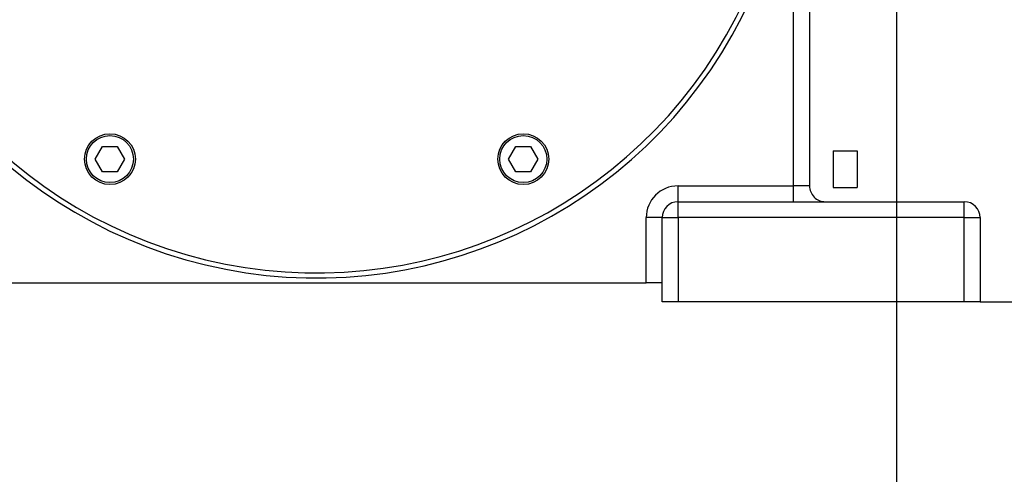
# Model space of a CAD drawing. Header units: inches. Extents: x 170 to 284, y 215 to 248.
# Tile 869 of 1056: x 235.956 to 236.219, y 225.312 to 225.433. Entities that reach past the tile are written whole.
import ezdxf

# ---------------------------------------------------------------- set-up
doc = ezdxf.new("R2010")
doc.units = ezdxf.units.IN
doc.header["$LTSCALE"] = 0.25
doc.header["$MEASUREMENT"] = 0
doc.layers.add('ANNOTATIONS', color=1, linetype='Continuous')
doc.layers.add('RH TOP OF HOOD', color=7, linetype='Continuous')
doc.styles.add('ARIAL', font='arial.ttf', dxfattribs={"height": 0.09375})
doc.dimstyles.new('STANDARD$0', dxfattribs={"dimtxt": 0.09375, "dimasz": 0.09375, "dimexe": 0.03125, "dimexo": 0.046875, "dimgap": 0.09, "dimtad": 0, "dimtih": 1, "dimtoh": 1, "dimdec": 4, "dimzin": 0, "dimdsep": 46, "dimtxsty": 'ARIAL', "dimcen": 0.09, "dimadec": 0, "dimazin": 0, "dimtfac": 1, "dimtdec": 4, "dimtofl": 0, "dimtmove": 0, "dimatfit": 1, "dimfxl": 1, "dimtolj": 1, "dimtzin": 0, "dimarcsym": 0})

# ---------------------------------------------------------------- blocks, each defined once
blk = doc.blocks.new('*D111')
at = {"layer": 'ANNOTATIONS', "color": 0, "lineweight": -2, "transparency": 16777216}
for p, q in [((235.2910738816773, 225.6576941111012), (235.2910738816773, 226.0615542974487)), ((236.1899014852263, 225.2816237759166), (236.1899014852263, 226.0615542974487)), ((235.1973238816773, 226.0303042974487), (235.1035738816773, 226.0303042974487)), ((236.2836514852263, 226.0303042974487), (236.3774014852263, 226.0303042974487))]:
    blk.add_line(p, q, dxfattribs=at)
at = {"layer": 'ANNOTATIONS', "color": 0, "transparency": 16777216}
for points in [[(235.1973238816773, 226.0459292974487), (235.1973238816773, 226.0146792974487), (235.2910738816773, 226.0303042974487)], [(236.2836514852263, 226.0459292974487), (236.2836514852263, 226.0146792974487), (236.1899014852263, 226.0303042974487)]]:
    blk.add_solid(points, dxfattribs=at)
at = {"layer": 'defpoints', "color": 0, "transparency": 16777216}
for p in [(236.1899014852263, 226.0303042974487), (235.2910738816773, 225.6108191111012), (236.1899014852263, 225.2347487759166)]:
    blk.add_point(p, dxfattribs=at)
at = {"layer": 'ANNOTATIONS', "color": 0, "transparency": 16777216, "insert": (234.6019627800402, 226.0303042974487), "char_height": 0.09375, "attachment_point": 5, "style": 'ARIAL'}
blk.add_mtext('\\A1;PROJECTION', dxfattribs=at)

msp = doc.modelspace()

# ---------------------------------------------------------------- linework, layer by layer
at = {"layer": 'RH TOP OF HOOD'}
for p, q in [((236.1665759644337, 225.5708372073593), (236.1665759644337, 225.3887133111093)), ((236.1623373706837, 225.3887133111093), (236.1623373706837, 225.4912872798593)), ((235.976162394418, 225.3958494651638), (235.9781211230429, 225.3992397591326)), ((235.9781211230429, 225.3992397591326), (235.9820365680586, 225.3992385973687)), ((235.9820365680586, 225.3992385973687), (235.9839932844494, 225.3958471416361)), ((236.086365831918, 225.3958494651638), (236.0883245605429, 225.3992397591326)), ((236.0883245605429, 225.3992397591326), (236.0922400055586, 225.3992385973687)), ((236.0922400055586, 225.3992385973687), (236.0941967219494, 225.3958471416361)), ((236.1729338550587, 225.3980936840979), (236.1792917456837, 225.3980936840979)), ((236.1729338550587, 225.3980936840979), (236.1729338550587, 225.3882409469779)), ((236.1792917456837, 225.3980936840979), (236.1792917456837, 225.3882409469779)), ((235.9781191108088, 225.3924580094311), (235.976162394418, 225.3958494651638)), ((235.9839932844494, 225.3958471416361), (235.9820345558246, 225.3924568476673)), ((236.0883225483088, 225.3924580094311), (236.086365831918, 225.3958494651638)), ((236.0941967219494, 225.3958471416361), (236.0922379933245, 225.3924568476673)), ((235.9820345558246, 225.3924568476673), (235.9781191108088, 225.3924580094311)), ((236.0922379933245, 225.3924568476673), (236.0883225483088, 225.3924580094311)), ((236.1315312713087, 225.3844747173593), (236.1315312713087, 225.3887133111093)), ((236.1315312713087, 225.3887133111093), (236.1623373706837, 225.3887133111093)), ((236.1623373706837, 225.3844747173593), (236.1623373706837, 225.3887133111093)), ((236.1665759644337, 225.3887133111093), (236.1623373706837, 225.3887133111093)), ((236.1729338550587, 225.3882409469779), (236.1792917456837, 225.3882409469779)), ((236.1315312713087, 225.3802361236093), (236.1315312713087, 225.3844747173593)), ((236.1315312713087, 225.3844747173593), (236.2078259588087, 225.3844747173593)), ((236.2078259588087, 225.3802361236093), (236.2078259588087, 225.3844747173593)), ((236.1230540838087, 225.3628748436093), (236.1230540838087, 225.3802361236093)), ((236.1272926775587, 225.3802361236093), (236.1230540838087, 225.3802361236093)), ((236.1272926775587, 225.3802361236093), (236.1315312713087, 225.3802361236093)), ((236.1272926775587, 225.3577885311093), (236.1272926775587, 225.3802361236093)), ((236.2078259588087, 225.3802361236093), (236.1315312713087, 225.3802361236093)), ((236.1315312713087, 225.3802361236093), (236.1315312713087, 225.3577885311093)), ((236.2078259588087, 225.3802361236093), (236.2120645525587, 225.3802361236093)), ((236.2078259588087, 225.3577885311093), (236.2078259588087, 225.3802361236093)), ((236.2120645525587, 225.3802361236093), (236.2120645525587, 225.3577885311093)), ((235.9473050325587, 225.3628748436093), (236.1230540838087, 225.3628748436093)), ((236.1272926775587, 225.3628748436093), (236.1230540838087, 225.3628748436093)), ((236.1315312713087, 225.3577885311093), (236.1272926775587, 225.3577885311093)), ((236.2078259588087, 225.3577885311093), (236.1315312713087, 225.3577885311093)), ((236.2120645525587, 225.3577885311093), (236.2078259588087, 225.3577885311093)), ((236.2120645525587, 225.3577885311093), (236.2397116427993, 225.3577885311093))]:
    msp.add_line(p, q, dxfattribs=at)
for centre, radius in [((235.9800778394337, 225.3958483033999), 0.006781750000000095), ((236.0902812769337, 225.3958483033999), 0.006781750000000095), ((235.9800778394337, 225.3958483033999), 0.006273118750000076), ((236.0902812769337, 225.3958483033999), 0.006273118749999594)]:
    msp.add_circle(centre, radius, dxfattribs=at)
for centre, radius, start, end in [((236.0351795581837, 225.4912872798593), 0.1271578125, 180, 49.62453404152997), ((236.0351795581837, 225.4912872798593), 0.1258014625, 180, 49.15222354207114), ((236.1315312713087, 225.3802361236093), 0.008477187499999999, 90, 180), ((236.1708145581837, 225.3887133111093), 0.004238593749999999, 180, 270.0000000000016), ((236.1315312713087, 225.3802361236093), 0.00423859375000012, 90, 180), ((236.2078259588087, 225.3802361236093), 0.004238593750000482, 0, 90)]:
    msp.add_arc(centre, radius, start, end, dxfattribs=at)

# ---------------------------------------------------------------- dimensions: what is measured, and where the dimension line sits
at = {"layer": 'ANNOTATIONS'}
dim = msp.add_linear_dim(base=(236.1899014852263, 226.0303042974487), p1=(235.2910738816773, 225.6108191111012), p2=(236.1899014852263, 225.2347487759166), text='PROJECTION', dimstyle='STANDARD$0', dxfattribs=at)
dim.commit()
dim.dimension.update_dxf_attribs({"geometry": '*D111', "text_midpoint": (234.6019627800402, 226.0303042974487), "dimtype": 160})

doc.saveas('drawing.dxf')
